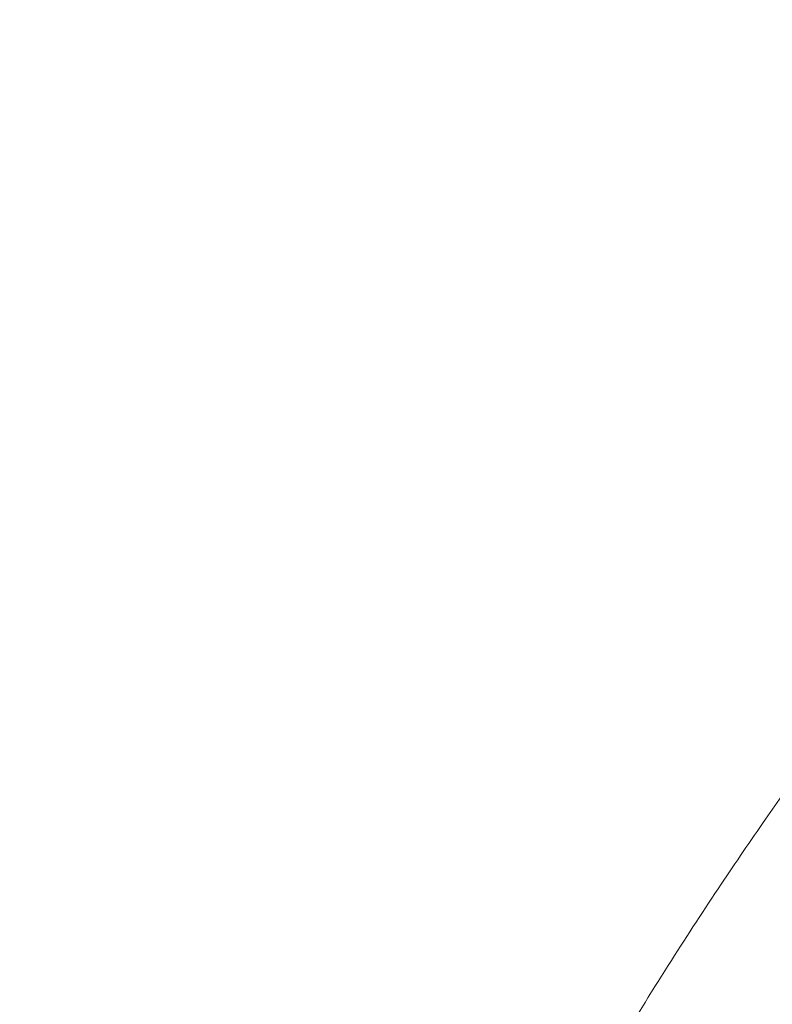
# Model space of a CAD drawing. Header units: millimetres. Extents: x 0 to 594, y 0 to 420.
# Tile 788 of 1056: x 420.65 to 423.99, y 167.76 to 172.12. Entities that reach past the tile are written whole.
import ezdxf

# ---------------------------------------------------------------- set-up
doc = ezdxf.new("R2010")
doc.units = ezdxf.units.MM
doc.layers.add('1', color=7, linetype='Continuous', true_color=0xffffff)

msp = doc.modelspace()

# ---------------------------------------------------------------- linework, layer by layer
at = {"layer": '1', "color": 155, "linetype": 'Continuous', "lineweight": 18}
for points, degree, knots in [([(427.0609, 172.1184), (426.9587, 172.023), (426.7329, 171.8091), (426.3101, 171.3928), (425.8716, 170.938), (425.3722, 170.3882), (424.9821, 169.9287), (424.6937, 169.5711), (424.5121, 169.3387), (424.3616, 169.1406), (424.2353, 168.9705), (424.1032, 168.7887), (423.9439, 168.5637), (423.7479, 168.2766), (423.5312, 167.9447), (423.3211, 167.6058), (423.1241, 167.2712), (422.9491, 166.9589), (422.7909, 166.6619), (422.6583, 166.4013), (422.5527, 166.185), (422.4725, 166.0151), (422.4081, 165.8753), (422.3562, 165.7598), (422.2887, 165.6068), (422.2076, 165.4163), (422.122, 165.2045), (422.0413, 164.9979), (421.9646, 164.7977), (421.89, 164.5993), (421.8173, 164.4025), (421.7487, 164.2138), (421.6853, 164.0365), (421.6255, 163.8662), (421.5715, 163.7096), (421.5178, 163.5514), (421.4655, 163.3936), (421.4149, 163.2377), (421.3717, 163.1011), (421.3346, 162.9811), (421.3027, 162.8756), (421.2739, 162.7784), (421.2481, 162.6893), (421.2239, 162.6038), (421.1874, 162.4729), (421.1452, 162.3145), (421.1035, 162.1495), (421.0721, 162.0202), (421.0554, 161.9445), (421.0473, 161.9013), (421.0442, 161.8815), (421.0431, 161.8723), (421.0428, 161.8695)], 3, [0, 0, 0, 0, 0.014226, 0.030268, 0.058986, 0.087709, 0.11712, 0.130884, 0.142908, 0.153123, 0.161529, 0.169244, 0.180866, 0.194752, 0.210902, 0.228476, 0.242569, 0.25691, 0.270511, 0.282108, 0.291854, 0.299522, 0.305153, 0.310522, 0.316611, 0.330669, 0.34749, 0.364798, 0.384286, 0.406006, 0.429964, 0.456657, 0.484408, 0.511013, 0.536434, 0.560668, 0.590611, 0.618519, 0.644392, 0.665774, 0.685534, 0.703673, 0.720191, 0.735096, 0.749509, 0.792964, 0.839045, 0.887763, 0.939122, 0.963039, 0.987483, 1, 1, 1, 1]), ([(427.5249, 148.1682), (426.6942, 148.5539), (424.9578, 149.7141), (423.3037, 151.3682), (422.0041, 153.3131), (421.109, 155.4742), (420.6526, 157.7685), (420.6526, 160.1076), (421.109, 162.4019), (422.0041, 164.563), (423.3037, 166.5079), (424.9577, 168.162), (426.6942, 169.3222), (427.5249, 169.7079)], 2, [0, 0, 0, 0.067892, 0.154314, 0.240735, 0.327157, 0.413578, 0.5, 0.586421, 0.672842, 0.759264, 0.845685, 0.932107, 1, 1, 1]), ([(427.5249, 148.1682), (426.6942, 148.5539), (424.9578, 149.7141), (423.3037, 151.3682), (422.0041, 153.3131), (421.109, 155.4742), (420.6526, 157.7685), (420.6526, 160.1076), (421.109, 162.4019), (422.0041, 164.563), (423.3037, 166.5079), (424.9577, 168.162), (426.4392, 169.1519), (426.9779, 169.4366)], 2, [0, 0, 0, 0.069467, 0.157892, 0.246316, 0.334741, 0.423166, 0.51159, 0.600015, 0.68844, 0.776864, 0.865289, 0.953714, 1, 1, 1])]:
    msp.add_open_spline(points, degree=degree, knots=knots, dxfattribs=at)

doc.saveas('drawing.dxf')
